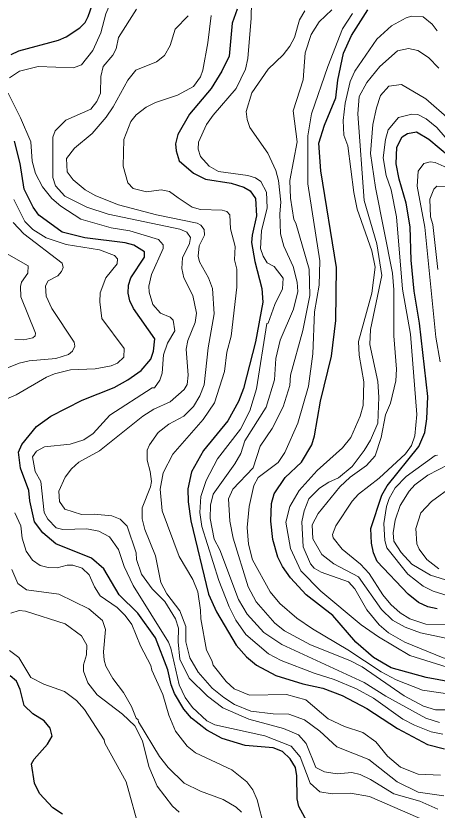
# Model space of a CAD drawing. Extents: x 673.6 to 698.9, y 7012 to 7040.1.
# Drawn here: x 694.046 to 695.085, y 7036.073 to 7038.033 of the extents above; entities that cross this region are included whole.
import ezdxf

# ---------------------------------------------------------------- set-up
doc = ezdxf.new("R2010")
doc.units = 0
doc.header["$LTSCALE"] = 0.032
doc.layers.add('1', color=7, linetype='Continuous', lineweight=25)
doc.layers.add('2', color=7, linetype='Continuous', lineweight=13)

msp = doc.modelspace()

# ---------------------------------------------------------------- linework, layer by layer
at = {"layer": '1'}
for points in [[(694.0342, 7037.9378), (694.053, 7037.9468), (694.1508, 7037.9729), (694.1701, 7037.9816), (694.2037, 7038.0038), (694.2165, 7038.0168), (694.2244, 7038.0315), (694.2404, 7038.0795), (694.2483, 7038.1565), (694.2733, 7038.2373), (694.2783, 7038.3003), (694.2741, 7038.3741), (694.2757, 7038.4332)], [(694.5917, 7038.0494), (694.5799, 7038.0154), (694.5721, 7037.9342), (694.5539, 7037.8964), (694.5278, 7037.8536), (694.4744, 7037.7904), (694.4452, 7037.7401), (694.4393, 7037.7176), (694.4411, 7037.7003), (694.449, 7037.6752), (694.4841, 7037.6447), (694.514, 7037.6302), (694.5773, 7037.6206), (694.6085, 7037.6107), (694.624, 7037.6016), (694.6371, 7037.5829), (694.6397, 7037.5401), (694.6285, 7037.4923), (694.6275, 7037.474), (694.6351, 7037.4274), (694.6528, 7037.3601), (694.6554, 7037.3264), (694.6375, 7037.2286), (694.6075, 7037.1136), (694.5955, 7037.0819), (694.5689, 7037.0336), (694.509, 7036.9605), (694.4794, 7036.9078), (694.4704, 7036.8659), (694.4706, 7036.8344), (694.4771, 7036.7873), (694.5209, 7036.6058), (694.5405, 7036.5629), (694.5897, 7036.4806), (694.6149, 7036.4516), (694.6393, 7036.4306), (694.6874, 7036.4054), (694.754, 7036.385), (694.8033, 7036.3746), (694.8509, 7036.3564), (694.9123, 7036.3241), (694.9873, 7036.2745), (695.062, 7036.2355), (695.104, 7036.2243)], [(694.7619, 7036.6043), (694.7239, 7036.6461), (694.7036, 7036.6748), (694.6922, 7036.6974), (694.6801, 7036.741), (694.6751, 7036.7861), (694.6767, 7036.8297), (694.6835, 7036.8535), (694.7106, 7036.8943), (694.7504, 7036.9319), (694.7761, 7036.9747), (694.7828, 7036.9965), (694.7975, 7037.0828), (694.8247, 7037.1937), (694.8353, 7037.2811), (694.8369, 7037.4123), (694.7987, 7037.6507), (694.7935, 7037.7192), (694.8076, 7037.7635), (694.8353, 7037.831), (694.8404, 7037.8747), (694.8544, 7037.9415), (694.8744, 7037.9847), (694.9148, 7038.0484)], [(695.0855, 7036.5696), (695.0622, 7036.5746), (695.0396, 7036.5855), (695.0141, 7036.606), (694.9375, 7036.6868), (694.9284, 7036.7082), (694.9232, 7036.7319), (694.9217, 7036.7684), (694.9489, 7036.8502), (694.9619, 7036.8739), (695.04, 7036.9704), (695.0549, 7037.0049), (695.0605, 7037.0388), (695.0622, 7037.0938), (695.0417, 7037.2751), (695.0285, 7037.3535), (695.0212, 7037.4305), (695.0186, 7037.5125), (695.0088, 7037.571), (694.9914, 7037.6305), (694.9842, 7037.6683), (694.9858, 7037.709), (694.9993, 7037.735), (695.012, 7037.743), (695.0347, 7037.7471), (695.0654, 7037.7291), (695.1927, 7037.622)], [(694.7639, 7036.0463), (694.7445, 7036.0822), (694.74, 7036.1013), (694.7393, 7036.1579), (694.7361, 7036.1784), (694.7229, 7036.1997), (694.7037, 7036.2178), (694.6804, 7036.2268), (694.6119, 7036.233), (694.5547, 7036.2498), (694.5173, 7036.2704), (694.4794, 7036.3003), (694.4604, 7036.3223), (694.4373, 7036.3608), (694.4287, 7036.3824), (694.4203, 7036.4192), (694.3899, 7036.4981), (694.3464, 7036.5589), (694.3009, 7036.6049), (694.2625, 7036.669), (694.232, 7036.6953), (694.1444, 7036.7303), (694.1117, 7036.7575), (694.0914, 7036.7848), (694.0796, 7036.8368), (694.0775, 7036.8622), (694.0573, 7036.9169), (694.0522, 7036.9566), (694.0599, 7036.9759), (694.0961, 7037.0202), (694.1315, 7037.0456), (694.2095, 7037.085), (694.2883, 7037.1162), (694.3223, 7037.1348), (694.3551, 7037.1585), (694.3784, 7037.186), (694.3852, 7037.2057), (694.3883, 7037.2364), (694.3361, 7037.3108), (694.3268, 7037.3298), (694.3226, 7037.3491), (694.3234, 7037.3691), (694.3292, 7037.3872), (694.3629, 7037.4376), (694.3634, 7037.4507), (694.3366, 7037.4673), (694.3157, 7037.4728), (694.2158, 7037.4853), (694.1598, 7037.4993), (694.1026, 7037.5415), (694.0879, 7037.5615), (694.0663, 7037.6055), (694.0563, 7037.6692), (694.0423, 7037.7241)], [(695.0585, 7036.4004), (694.9721, 7036.424), (694.9281, 7036.4501), (694.8852, 7036.4877), (694.8284, 7036.5534), (694.7619, 7036.6043)], [(694.0873, 7036.311), (694.0658, 7036.3317), (694.0558, 7036.3707), (694.0473, 7036.3911), (694.0316, 7036.4043)], [(695.2277, 7036.3692), (695.0585, 7036.4004)], [(694.0903, 7036.1993), (694.1237, 7036.236), (694.1348, 7036.2557), (694.1303, 7036.2759), (694.1155, 7036.2934), (694.0873, 7036.311)], [(694.1604, 7036.0637), (694.1371, 7036.0793), (694.1038, 7036.1147), (694.0912, 7036.1398), (694.0843, 7036.1872), (694.0903, 7036.1993)]]:
    msp.add_lwpolyline(points, dxfattribs=at)
at = {"layer": '2'}
for points in [[(694.6284, 7038.1098), (694.6266, 7038.0275), (694.6185, 7037.9283), (694.6126, 7037.9017), (694.5898, 7037.8543), (694.5324, 7037.7885), (694.5161, 7037.7653), (694.4961, 7037.7217), (694.4952, 7037.704), (694.501, 7037.6865), (694.5226, 7037.6624), (694.546, 7037.6493), (694.6181, 7037.6396), (694.6374, 7037.6332), (694.6502, 7037.6247), (694.6644, 7037.5981), (694.666, 7037.5599), (694.6522, 7037.5027), (694.6498, 7037.4592), (694.6559, 7037.4406), (694.6657, 7037.4241), (694.6829, 7037.4147), (694.7055, 7037.3861), (694.7037, 7037.3593), (694.6846, 7037.3209), (694.6684, 7037.275), (694.6654, 7037.2742), (694.6397, 7037.1128), (694.6232, 7037.0582), (694.5999, 7037.0136), (694.543, 7036.9405), (694.515, 7036.8863), (694.5018, 7036.8473), (694.5001, 7036.8075), (694.5045, 7036.773), (694.5465, 7036.6399), (694.5717, 7036.575), (694.5882, 7036.5422), (694.6129, 7036.5069), (694.6696, 7036.4593), (694.7003, 7036.4424), (694.7816, 7036.4112), (694.8313, 7036.3957), (694.8863, 7036.3724), (694.9287, 7036.3495), (695.0012, 7036.298), (695.0294, 7036.2828), (695.0708, 7036.2667), (695.0994, 7036.261)], [(694.2862, 7038.0834), (694.2677, 7038.0385), (694.2551, 7037.9917), (694.2352, 7037.9474), (694.2079, 7037.9128), (694.1875, 7037.9046), (694.1004, 7037.9082), (694.0548, 7037.8967), (694.0298, 7037.8804)], [(695.0876, 7036.0755), (695.0432, 7036.0952), (694.9787, 7036.1134), (694.9214, 7036.1485), (694.8953, 7036.161), (694.8748, 7036.1661), (694.839, 7036.1629), (694.8073, 7036.1676), (694.786, 7036.1788), (694.7625, 7036.2379), (694.7435, 7036.2587), (694.7065, 7036.2749), (694.621, 7036.2979), (694.5564, 7036.3257), (694.5189, 7036.3542), (694.4735, 7036.3989), (694.4507, 7036.4459), (694.4459, 7036.4886), (694.4467, 7036.5224), (694.4393, 7036.5455), (694.4129, 7036.5885), (694.3823, 7036.6192), (694.3557, 7036.6556), (694.343, 7036.6921), (694.3422, 7036.7084), (694.3199, 7036.7736), (694.3031, 7036.7912), (694.2828, 7036.7996), (694.2388, 7036.8038), (694.2072, 7036.803), (694.1663, 7036.8157), (694.1534, 7036.8352), (694.1516, 7036.8605), (694.1669, 7036.8949), (694.1831, 7036.9158), (694.2007, 7036.9318), (694.2518, 7036.9603), (694.359, 7037.0456), (694.3858, 7037.0626), (694.4267, 7037.0812), (694.4609, 7037.1114), (694.4686, 7037.1236), (694.4705, 7037.1464), (694.4663, 7037.2111), (694.47, 7037.2323), (694.4883, 7037.2764), (694.4917, 7037.2993), (694.4824, 7037.3433), (694.4604, 7037.3864), (694.4549, 7037.4098), (694.457, 7037.4364), (694.474, 7037.4717), (694.477, 7037.486), (694.4679, 7037.4991), (694.4504, 7037.5073), (694.2738, 7037.5437), (694.221, 7037.5613), (694.1667, 7037.5887), (694.1437, 7037.6136), (694.137, 7037.6347), (694.1368, 7037.7338), (694.1427, 7037.7493), (694.1692, 7037.7755), (694.2303, 7037.8032), (694.2455, 7037.8223), (694.2544, 7037.8423), (694.2552, 7037.8836), (694.261, 7037.9086), (694.2848, 7037.9362), (694.293, 7037.9521), (694.2993, 7037.9801), (694.3431, 7038.0497)], [(695.2631, 7036.3207), (695.0816, 7036.3207), (695.0517, 7036.33), (695.0041, 7036.3557), (694.9007, 7036.4265), (694.8699, 7036.4425), (694.7728, 7036.4808), (694.7087, 7036.5154), (694.6852, 7036.5348), (694.6384, 7036.5874), (694.6194, 7036.6243), (694.5823, 7036.7443), (694.5741, 7036.7866), (694.5708, 7036.8412), (694.5815, 7036.8657), (694.6313, 7036.9177), (694.649, 7036.9716), (694.6782, 7037.0154), (694.7054, 7037.0681), (694.7216, 7037.1214), (694.7238, 7037.1464), (694.7541, 7037.2565), (694.7712, 7037.3429), (694.7695, 7037.4079), (694.7369, 7037.522), (694.7319, 7037.5306), (694.7237, 7037.5837), (694.722, 7037.6269), (694.74, 7037.7222), (694.7302, 7037.7989), (694.7546, 7037.8758), (694.7596, 7037.942), (694.7746, 7037.9871), (694.7947, 7038.0189), (694.8254, 7038.0479)], [(694.7459, 7038.0237), (694.7593, 7038.0457)], [(694.471, 7038.0335), (694.4388, 7038.0006), (694.4268, 7037.9605), (694.4126, 7037.9352), (694.3925, 7037.9198), (694.3418, 7037.8994), (694.3221, 7037.8746), (694.286, 7037.8089), (694.2686, 7037.7836), (694.2341, 7037.7433), (694.1904, 7037.7068), (694.1706, 7037.6812), (694.1722, 7037.6486), (694.1873, 7037.6286), (694.217, 7037.6036), (694.243, 7037.5889), (694.2993, 7037.5672), (694.3926, 7037.5422), (694.4928, 7037.5215), (694.5023, 7037.5171), (694.5108, 7037.5063), (694.5114, 7037.4917), (694.4984, 7037.4658), (694.4952, 7037.4399), (694.4986, 7037.4265), (694.5214, 7037.3872), (694.5311, 7037.3601), (694.5347, 7037.2979), (694.5206, 7037.2144), (694.51, 7037.123), (694.4999, 7037.096), (694.4842, 7037.0689), (694.46, 7037.0456), (694.4235, 7037.026), (694.3966, 7037.0051), (694.3754, 7036.975), (694.3695, 7036.9613), (694.3695, 7036.937), (694.3771, 7036.9093), (694.38, 7036.8843), (694.3783, 7036.8709), (694.3573, 7036.819), (694.3572, 7036.7924), (694.3638, 7036.7657), (694.3905, 7036.701), (694.403, 7036.6349), (694.4179, 7036.6071), (694.4501, 7036.5652), (694.4654, 7036.5264), (694.4652, 7036.4887), (694.4746, 7036.4491), (694.4952, 7036.4139), (694.53, 7036.3745), (694.5588, 7036.3508), (694.5852, 7036.3341), (694.6253, 7036.3178), (694.6806, 7036.3106), (694.719, 7036.3098), (694.7578, 7036.2961), (694.7957, 7036.2679), (694.8383, 7036.2297), (694.9172, 7036.1983), (694.9872, 7036.1435), (695.0384, 7036.118), (695.1018, 7036.1087)], [(694.7137, 7036.3584), (694.6221, 7036.3568), (694.5846, 7036.3729), (694.5647, 7036.3907), (694.5322, 7036.4309), (694.5297, 7036.4425), (694.5159, 7036.4678), (694.5018, 7036.5455), (694.5017, 7036.5671), (694.4949, 7036.6123), (694.4822, 7036.6424), (694.4488, 7036.6993), (694.4071, 7036.8121), (694.4015, 7036.865), (694.4094, 7036.9058), (694.4334, 7036.9514), (694.5077, 7037.0368), (694.5356, 7037.0787), (694.5605, 7037.1559), (694.5662, 7037.2037), (694.5773, 7037.2426), (694.5912, 7037.3635), (694.5912, 7037.4085), (694.5856, 7037.4316), (694.5871, 7037.4645), (694.5756, 7037.5076), (694.5737, 7037.5419), (694.5663, 7037.5503), (694.5547, 7037.5539), (694.5013, 7037.5556), (694.4808, 7037.5608), (694.4459, 7037.5838), (694.4249, 7037.5995), (694.4039, 7037.6037), (694.3679, 7037.5994), (694.3349, 7037.6076), (694.3218, 7037.6215), (694.3103, 7037.6626), (694.3124, 7037.7279), (694.3297, 7037.7729), (694.3424, 7037.7893), (694.3669, 7037.808), (694.3899, 7037.8195), (694.4445, 7037.8377), (694.4839, 7037.8593), (694.5013, 7037.883), (694.5074, 7037.8996), (694.5197, 7037.9667), (694.528, 7038.0345)], [(695.2082, 7036.3459), (695.0498, 7036.3697), (694.9845, 7036.3948), (694.9471, 7036.4143), (694.865, 7036.469), (694.7778, 7036.5203), (694.7388, 7036.5468), (694.6975, 7036.5833), (694.6732, 7036.6118), (694.6297, 7036.6912), (694.6201, 7036.7295), (694.6168, 7036.7707), (694.6218, 7036.8223), (694.6332, 7036.8742), (694.644, 7036.8942), (694.6933, 7036.9314), (694.7099, 7036.9555), (694.7419, 7037.0281), (694.7679, 7037.1193), (694.7787, 7037.199), (694.7827, 7037.3031), (694.7942, 7037.3688), (694.796, 7037.4291), (694.7664, 7037.6191), (694.7664, 7037.7373), (694.7757, 7037.7912), (694.8156, 7037.9082), (694.8523, 7038.0016), (694.8762, 7038.0394)], [(694.6278, 7037.8432), (694.6688, 7037.9019), (694.7052, 7037.9368), (694.7219, 7037.9586), (694.7333, 7037.9802), (694.7459, 7038.0237)], [(695.0178, 7036.4549), (694.9405, 7036.5005), (694.8978, 7036.5309), (694.7985, 7036.6137), (694.7488, 7036.6635), (694.7234, 7036.7191), (694.7121, 7036.7838), (694.7216, 7036.8228), (694.7452, 7036.8623), (694.7896, 7036.911), (694.8515, 7036.9671), (694.8721, 7036.9925), (694.8952, 7037.0451), (694.9028, 7037.0721), (694.9043, 7037.1301), (694.8929, 7037.1958), (694.8913, 7037.2294), (694.9243, 7037.3486), (694.9323, 7037.4135), (694.9247, 7037.4538), (694.8879, 7037.5566), (694.8795, 7037.5974), (694.8649, 7037.7126), (694.8551, 7037.739), (694.8534, 7037.7753), (694.8584, 7037.8182), (694.871, 7037.8712), (694.8824, 7037.897), (694.9367, 7037.9759), (694.9731, 7038.0083), (695.0092, 7038.0288), (695.022, 7038.0329), (695.0511, 7038.0309), (695.0735, 7038.0127), (695.0859, 7037.9961)], [(695.0056, 7036.4877), (694.9656, 7036.5107), (694.9421, 7036.5309), (694.9121, 7036.5678), (694.8826, 7036.619), (694.8668, 7036.6367), (694.7996, 7036.6607), (694.7818, 7036.6701), (694.7729, 7036.681), (694.7546, 7036.7228), (694.7513, 7036.7844), (694.7573, 7036.8117), (694.7687, 7036.8413), (694.795, 7036.8674), (694.818, 7036.8827), (694.8422, 7036.8936), (694.8754, 7036.9211), (694.9056, 7036.9606), (694.9208, 7036.9863), (694.939, 7037.0281), (694.9413, 7037.0922), (694.9389, 7037.1308), (694.9192, 7037.2226), (694.9207, 7037.2594), (694.9494, 7037.3926), (694.9365, 7037.4707), (694.9058, 7037.5776), (694.8895, 7037.7915), (694.8928, 7037.834), (694.9117, 7037.8688), (694.9441, 7037.9085), (694.9874, 7037.9468), (695.0145, 7037.9526), (695.0381, 7037.9481), (695.0646, 7037.9304), (695.0896, 7037.9038)], [(695.116, 7037.7777), (695.0579, 7037.8288), (694.9976, 7037.8638), (694.9661, 7037.8601), (694.9461, 7037.8364), (694.9355, 7037.806), (694.9266, 7037.7652), (694.9209, 7037.6933), (694.9333, 7037.6099), (694.975, 7037.3987), (694.9783, 7037.3574), (694.9784, 7037.2434), (694.9849, 7037.1612), (694.9833, 7037.1329), (694.9705, 7037.0779), (694.9583, 7037.0489), (694.9476, 7036.993), (694.9322, 7036.9478), (694.9112, 7036.9241), (694.8709, 7036.8953), (694.8454, 7036.8714), (694.7916, 7036.8051), (694.777, 7036.7772), (694.7787, 7036.7428), (694.8011, 7036.7043), (694.8308, 7036.6808), (694.891, 7036.6487), (694.9482, 7036.5686), (694.9756, 7036.5419), (695.0063, 7036.5245), (695.0444, 7036.5108)], [(694.0267, 7037.8429), (694.0571, 7037.7817), (694.0821, 7037.7223), (694.086, 7037.6745), (694.094, 7037.644), (694.111, 7037.6117), (694.1342, 7037.5823), (694.1565, 7037.5634), (694.2059, 7037.5319), (694.2807, 7037.5098), (694.3272, 7037.5024), (694.3978, 7037.4812), (694.4088, 7037.4679), (694.4088, 7037.4591), (694.3801, 7037.3951), (694.3736, 7037.3663), (694.3744, 7037.3511), (694.3839, 7037.3206), (694.4027, 7037.2992), (694.4261, 7037.2894), (694.4342, 7037.2827), (694.4376, 7037.2562), (694.4202, 7037.2259), (694.4103, 7037.1971), (694.4068, 7037.1513), (694.4006, 7037.1342), (694.3874, 7037.1154), (694.3822, 7037.115), (694.2777, 7037.0481), (694.2367, 7037.0028), (694.2136, 7036.9871), (694.1796, 7036.9764), (694.1164, 7036.9695), (694.0961, 7036.9593), (694.0863, 7036.9448), (694.0934, 7036.9085), (694.1072, 7036.8843), (694.1155, 7036.8075), (694.1241, 7036.7914), (694.1451, 7036.7702), (694.1612, 7036.7658), (694.2205, 7036.7676), (694.2503, 7036.7619), (694.277, 7036.7473), (694.2985, 7036.7161), (694.3132, 7036.6747), (694.3351, 7036.6276), (694.4224, 7036.4875), (694.4285, 7036.4733), (694.4487, 7036.3822), (694.4636, 7036.3511), (694.4815, 7036.3269), (694.5171, 7036.2937), (694.5366, 7036.2835), (694.6603, 7036.2563), (694.7255, 7036.2308), (694.7474, 7036.2047), (694.7719, 7036.1402), (694.7959, 7036.1185), (694.8263, 7036.1136), (694.8715, 7036.1151), (694.9183, 7036.1067), (695.0564, 7036.0466)], [(695.0913, 7036.2892), (695.0576, 7036.3005), (694.9586, 7036.3545), (694.9057, 7036.3882), (694.7019, 7036.4818), (694.6573, 7036.5118), (694.6165, 7036.5568), (694.5949, 7036.5927), (694.5492, 7036.7153), (694.5349, 7036.7422), (694.5256, 7036.7926), (694.5264, 7036.8259), (694.533, 7036.8528), (694.5861, 7036.9275), (694.6011, 7036.9535), (694.6111, 7036.9845), (694.6636, 7037.0676), (694.6841, 7037.1355), (694.6874, 7037.1881), (694.6978, 7037.233), (694.7309, 7037.3097), (694.7416, 7037.3527), (694.74, 7037.3757), (694.7303, 7037.4151), (694.7069, 7037.4652), (694.699, 7037.4954), (694.6973, 7037.5446), (694.6997, 7037.5736), (694.6941, 7037.6269), (694.687, 7037.6513), (694.6679, 7037.6941), (694.6235, 7037.7575), (694.6166, 7037.7774), (694.6143, 7037.7969), (694.6278, 7037.8432)], [(695.1211, 7037.7162), (695.0846, 7037.7575), (695.0585, 7037.7794), (695.0378, 7037.7897), (695.0231, 7037.7907), (694.9904, 7037.7822), (694.9648, 7037.752), (694.9579, 7037.7278), (694.9521, 7037.6832), (694.9601, 7037.6394), (694.9718, 7037.6039), (694.9856, 7037.5376), (694.9998, 7037.359), (695.0194, 7037.2479), (695.035, 7037.0495), (695.0302, 7036.9965), (695.0219, 7036.9731), (695.0078, 7036.9523), (694.9428, 7036.8922), (694.891, 7036.8529), (694.876, 7036.8358), (694.8355, 7036.7746), (694.8273, 7036.7536), (694.8289, 7036.7452), (694.8507, 7036.7169), (694.8961, 7036.6805), (694.9175, 7036.6575), (694.9517, 7036.6043), (694.9715, 7036.5806), (694.9944, 7036.5599), (695.0182, 7036.5455), (695.0579, 7036.5318), (695.1144, 7036.5302)], [(695.1324, 7037.6485), (695.0806, 7037.6714), (695.0685, 7037.6731), (695.0523, 7037.669), (695.0391, 7037.6499), (695.0359, 7037.6129), (695.0555, 7037.5121), (695.082, 7037.2403), (695.0934, 7037.1798)], [(695.087, 7037.4075), (695.0753, 7037.5183), (695.0688, 7037.5373), (695.0672, 7037.5812), (695.0772, 7037.6058), (695.0847, 7037.6128), (695.1091, 7037.6123)], [(694.0753, 7037.3986), (694.0758, 7037.4167), (694.0228, 7037.4471), (694.0024, 7037.4692), (693.9801, 7037.502), (693.9421, 7037.5948)], [(694.1207, 7037.4857), (694.0878, 7037.5064), (694.0675, 7037.5255), (694.0403, 7037.5805)], [(694.0385, 7037.5234), (694.0651, 7037.4951), (694.1596, 7037.4234), (694.1623, 7037.4122), (694.1582, 7037.4021), (694.1488, 7037.3917), (694.1256, 7037.3791), (694.1183, 7037.3667), (694.1206, 7037.3414), (694.1346, 7037.3113), (694.1892, 7037.2281), (694.1911, 7037.2183), (694.185, 7037.2062), (694.1755, 7037.1973), (694.1441, 7037.1876), (694.0781, 7037.1819), (694.054, 7037.1766), (694.0146, 7037.1608)], [(694.296, 7037.4212), (694.2962, 7037.4334), (694.2893, 7037.4423), (694.2516, 7037.4563), (694.1697, 7037.4694), (694.1207, 7037.4857)], [(694.0178, 7037.0854), (694.0461, 7037.0979), (694.1212, 7037.1415), (694.1408, 7037.15), (694.18, 7037.1597), (694.2417, 7037.1621), (694.2804, 7037.1693), (694.2962, 7037.1761), (694.3124, 7037.1911), (694.3126, 7037.2123), (694.258, 7037.2864), (694.2528, 7037.3274), (694.2536, 7037.3498), (694.2678, 7037.3869), (694.296, 7037.4212)], [(694.0433, 7037.2344), (694.0654, 7037.2337), (694.0878, 7037.2385), (694.0934, 7037.244), (694.0942, 7037.2503), (694.0575, 7037.34), (694.0566, 7037.3654), (694.0596, 7037.3757), (694.0753, 7037.3986)], [(695.0868, 7036.9494), (695.081, 7036.9482), (695.009, 7036.8969), (694.9819, 7036.8682), (694.967, 7036.842), (694.9602, 7036.8224), (694.9537, 7036.7805), (694.9562, 7036.7384), (694.9614, 7036.7204), (695.013, 7036.6557), (695.0507, 7036.6259), (695.0759, 7036.6134), (695.1522, 7036.5894)], [(695.1543, 7036.6266), (695.0694, 7036.6532), (695.0229, 7036.6803), (694.9966, 7036.7087), (694.9789, 7036.7368), (694.9768, 7036.7575), (694.9819, 7036.7884), (694.9945, 7036.8246), (695.0162, 7036.8604), (695.0308, 7036.8761), (695.0624, 7036.9), (695.1136, 7036.9261)], [(695.1232, 7036.8731), (695.0718, 7036.8348), (695.0455, 7036.8065), (695.0326, 7036.7684), (695.0357, 7036.7306), (695.0415, 7036.7171), (695.06, 7036.6918), (695.0895, 7036.6685)], [(694.6588, 7036.031), (694.6413, 7036.0984), (694.6307, 7036.1234), (694.6157, 7036.1434), (694.5786, 7036.1729), (694.4892, 7036.2143), (694.4683, 7036.2307), (694.44, 7036.2684), (694.4233, 7036.3079), (694.4087, 7036.3587), (694.3811, 7036.4189), (694.3785, 7036.4304), (694.3529, 7036.4783), (694.3316, 7036.531), (694.3156, 7036.5534), (694.2953, 7036.5731), (694.2539, 7036.6022), (694.2397, 7036.6243), (694.2268, 7036.6536), (694.2091, 7036.6706), (694.186, 7036.6781), (694.1719, 7036.6779), (694.1472, 7036.6713), (694.1252, 7036.672), (694.1056, 7036.6772), (694.0867, 7036.6903), (694.071, 7036.7123), (694.0613, 7036.7443), (694.0578, 7036.7745), (694.0433, 7036.8068)], [(694.0358, 7036.6669), (694.05, 7036.6327), (694.0714, 7036.6171), (694.1518, 7036.6066), (694.2253, 7036.5698), (694.259, 7036.5416), (694.2667, 7036.5194), (694.2618, 7036.4639), (694.2633, 7036.4435), (694.268, 7036.4283), (694.2845, 7036.3981), (694.3112, 7036.3638), (694.3307, 7036.3292), (694.3422, 7036.3004), (694.3478, 7036.296), (694.3483, 7036.2908)], [(694.4486, 7036.068), (694.4325, 7036.0834), (694.3944, 7036.1326), (694.3735, 7036.1812), (694.3584, 7036.2439), (694.339, 7036.2811), (694.3086, 7036.3099), (694.2464, 7036.358), (694.2231, 7036.3875), (694.2124, 7036.4165), (694.2126, 7036.4314), (694.2199, 7036.4561), (694.2206, 7036.4805), (694.2075, 7036.503), (694.1671, 7036.5331), (694.0695, 7036.5646), (694.0534, 7036.5655), (694.033, 7036.5596)], [(696.4025, 7036.529), (696.4098, 7036.4636), (696.408, 7036.3844), (696.3941, 7036.3341), (696.3753, 7036.2954), (696.3385, 7036.2544), (696.2491, 7036.2033), (696.1986, 7036.1845), (696.1452, 7036.1727), (696.0819, 7036.1491), (696.0417, 7036.1432), (695.9789, 7036.1521), (695.8941, 7036.1816), (695.7553, 7036.2534), (695.6456, 7036.3058), (695.5671, 7036.3361), (695.3577, 7036.3864), (695.2393, 7036.4053), (695.1884, 7036.4094), (695.1237, 7036.4216), (695.0178, 7036.4549)], [(695.0444, 7036.5108), (695.1424, 7036.49), (695.1962, 7036.4713), (695.2491, 7036.4575), (695.4185, 7036.4259)], [(696.206, 7036.2245), (696.1433, 7036.1939), (696.1153, 7036.1842), (696.0728, 7036.1754), (696.0249, 7036.1744), (695.9294, 7036.201), (695.8215, 7036.2474), (695.6954, 7036.3192), (695.5129, 7036.3805), (695.3649, 7036.4151), (695.3116, 7036.4226), (695.1546, 7036.4364), (695.1003, 7036.4493), (695.0056, 7036.4877)], [(694.0294, 7036.467), (694.053, 7036.4496), (694.0827, 7036.4004), (694.1143, 7036.3838), (694.1654, 7036.3663), (694.1949, 7036.3439), (694.2153, 7036.3212), (694.2634, 7036.247), (694.2651, 7036.2388), (694.3176, 7036.1431), (694.3513, 7036.0215)], [(694.9345, 7036.242), (694.902, 7036.265), (694.8566, 7036.2793), (694.8163, 7036.2989), (694.7613, 7036.3452), (694.7137, 7036.3584)], [(694.3483, 7036.2908), (694.4004, 7036.2058), (694.4214, 7036.1785), (694.4609, 7036.1397), (694.5016, 7036.1199), (694.5576, 7036.0995)], [(695.0938, 7036.1597), (695.0391, 7036.1621), (694.9948, 7036.1794), (694.9628, 7036.2062), (694.9345, 7036.242)], [(694.5576, 7036.0995), (694.5891, 7036.0804), (694.6029, 7036.0679)]]:
    msp.add_lwpolyline(points, dxfattribs=at)

doc.saveas('drawing.dxf')
